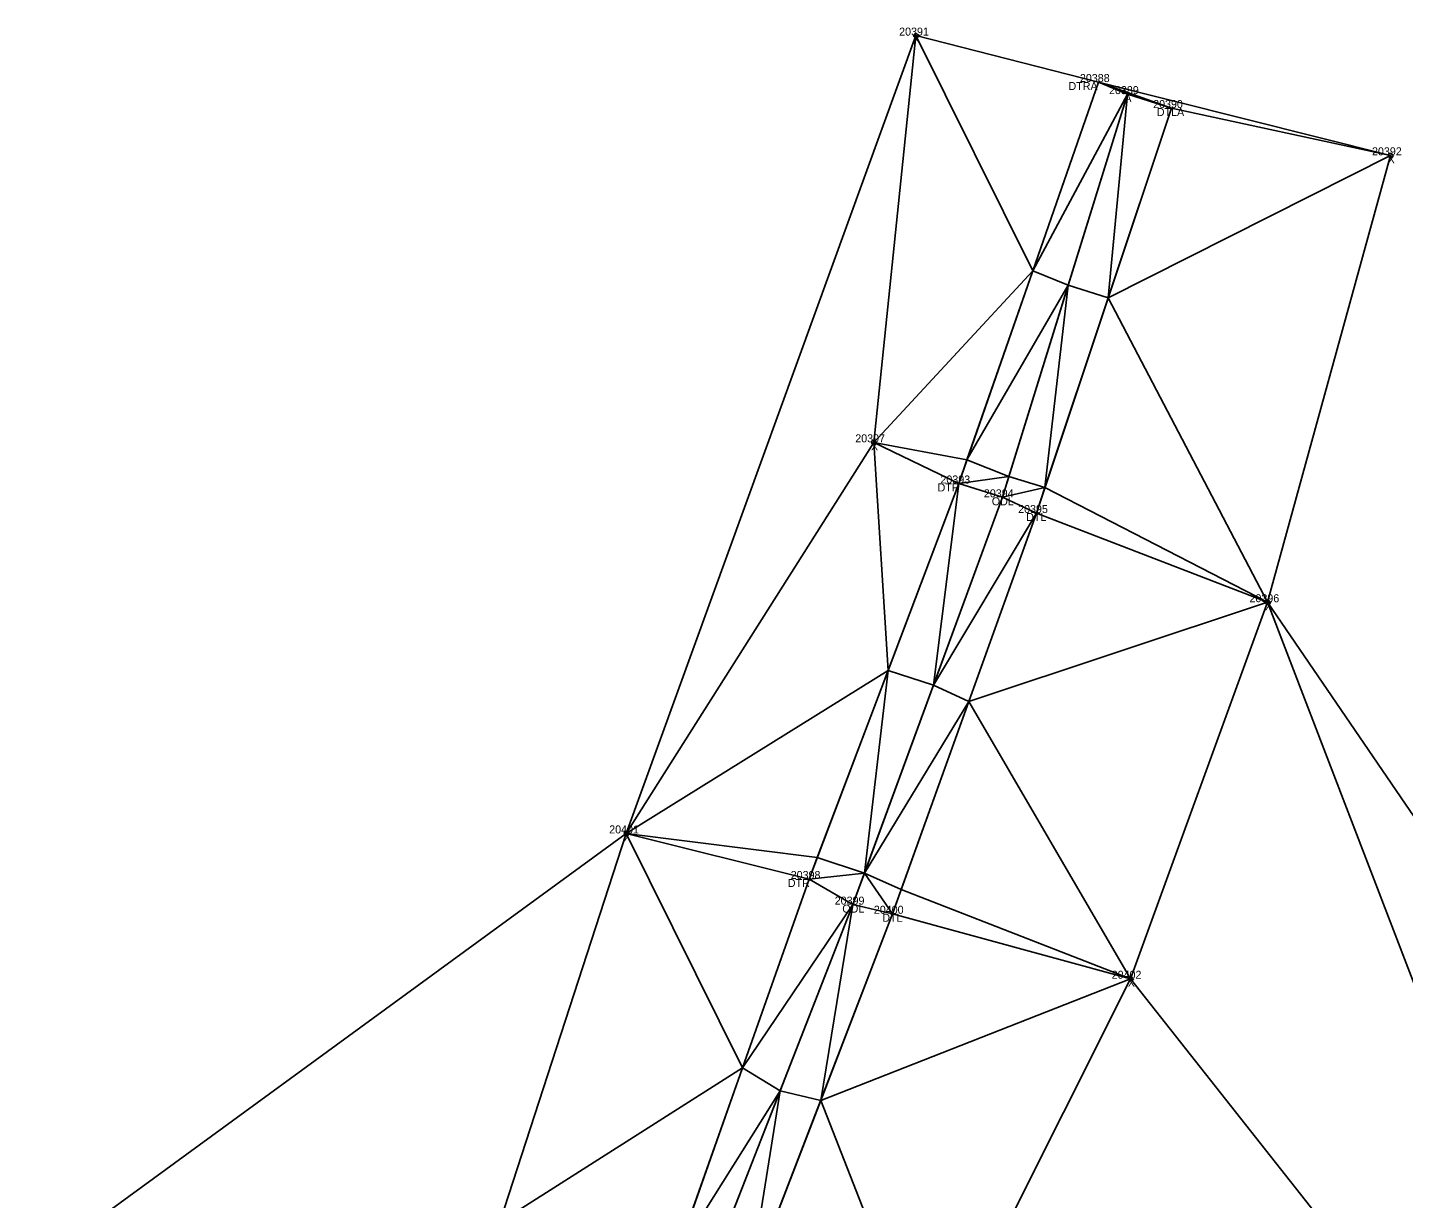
# Model space of a CAD drawing. Extents: x 1966740 to 1969291, y 1117379 to 1118460.
# Drawn here: x 1968331 to 1968502.9, y 1118072.4 to 1118218.7 of the extents above; entities that cross this region are included whole.
import ezdxf

# ---------------------------------------------------------------- set-up
doc = ezdxf.new("R2010")
doc.units = 0
for name, color, linetype in [('Level 10', 7, 'Continuous'), ('Level 30', 7, 'Continuous'), ('Level 35', 7, 'Continuous'), ('Level 50', 7, 'Continuous'), ('Level 52', 7, 'Continuous'), ('Level 56', 7, 'Continuous'), ('Level 6', 7, 'Continuous'), ('Level 60', 7, 'Continuous'), ('Level 61', 7, 'Continuous'), ('Level 62', 7, 'Continuous')]:
    doc.layers.add(name, color=color, linetype=linetype)

msp = doc.modelspace()

# ---------------------------------------------------------------- linework, layer by layer
at = {"layer": 'Level 10'}
for points in [[(1968464.83, 1118211.88), (1968447.38, 1118161.72), (1968428.66, 1118112.3), (1968410.49, 1118060.76), (1968392.92, 1118013.68), (1968370.86, 1117955.02), (1968371.01, 1117946.77)], [(1968473.95, 1118208.63), (1968457.08, 1118158.03), (1968439.1, 1118107.96), (1968419.78, 1118057.77), (1968400.7, 1118013.97), (1968380.14, 1117954.31), (1968378.68, 1117946.52)]]:
    msp.add_lwpolyline(points, dxfattribs=at)
at = {"layer": 'Level 30'}
for centre in [(1968442, 1118217.68), (1968501.31, 1118202.72), (1968436.74, 1118166.86), (1968485.97, 1118146.88), (1968405.82, 1118118), (1968468.83, 1118099.84)]:
    msp.add_circle(centre, 0.25, dxfattribs=at)
at = {"layer": 'Level 35'}
for points in [[(1968405.82, 1118118), (1968442, 1118217.68), (1968436.74, 1118166.86)], [(1968436.74, 1118166.86), (1968442, 1118217.68), (1968456.62, 1118188.27)], [(1968442, 1118217.68), (1968464.83, 1118211.88), (1968456.62, 1118188.27)], [(1968456.62, 1118188.27), (1968464.83, 1118211.88), (1968468.44, 1118210.37)], [(1968464.83, 1118211.88), (1968501.31, 1118202.72), (1968473.95, 1118208.63)], [(1968464.83, 1118211.88), (1968473.95, 1118208.63), (1968468.44, 1118210.37)], [(1968456.62, 1118188.27), (1968468.44, 1118210.37), (1968461.04, 1118186.49)], [(1968461.04, 1118186.49), (1968468.44, 1118210.37), (1968466.04, 1118184.92)], [(1968466.04, 1118184.92), (1968468.44, 1118210.37), (1968473.95, 1118208.63)], [(1968466.04, 1118184.92), (1968473.95, 1118208.63), (1968501.31, 1118202.72)], [(1968466.04, 1118184.92), (1968501.31, 1118202.72), (1968485.97, 1118146.88)], [(1968436.74, 1118166.86), (1968456.62, 1118188.27), (1968448.4, 1118164.66)], [(1968448.4, 1118164.66), (1968456.62, 1118188.27), (1968461.04, 1118186.49)], [(1968448.4, 1118164.66), (1968461.04, 1118186.49), (1968453.64, 1118162.61)], [(1968453.64, 1118162.61), (1968461.04, 1118186.49), (1968458.14, 1118161.2)], [(1968458.14, 1118161.2), (1968461.04, 1118186.49), (1968466.04, 1118184.92)], [(1968458.14, 1118161.2), (1968466.04, 1118184.92), (1968485.97, 1118146.88)], [(1968405.82, 1118118), (1968436.74, 1118166.86), (1968438.53, 1118138.35)], [(1968436.74, 1118166.86), (1968448.4, 1118164.66), (1968447.38, 1118161.72)], [(1968436.74, 1118166.86), (1968447.38, 1118161.72), (1968438.53, 1118138.35)], [(1968447.38, 1118161.72), (1968448.4, 1118164.66), (1968453.64, 1118162.61)], [(1968447.38, 1118161.72), (1968453.64, 1118162.61), (1968452.83, 1118159.99)], [(1968452.83, 1118159.99), (1968453.64, 1118162.61), (1968458.14, 1118161.2)], [(1968438.53, 1118138.35), (1968447.38, 1118161.72), (1968444.21, 1118136.52)], [(1968444.21, 1118136.52), (1968447.38, 1118161.72), (1968452.83, 1118159.99)], [(1968452.83, 1118159.99), (1968458.14, 1118161.2), (1968457.08, 1118158.03)], [(1968457.08, 1118158.03), (1968458.14, 1118161.2), (1968485.97, 1118146.88)], [(1968444.21, 1118136.52), (1968452.83, 1118159.99), (1968457.08, 1118158.03)], [(1968444.21, 1118136.52), (1968457.08, 1118158.03), (1968448.63, 1118134.5)], [(1968448.63, 1118134.5), (1968457.08, 1118158.03), (1968485.97, 1118146.88)], [(1968448.63, 1118134.5), (1968485.97, 1118146.88), (1968468.83, 1118099.84)], [(1968468.83, 1118099.84), (1968485.97, 1118146.88), (1968537.39, 1118012.98)], [(1968485.97, 1118146.88), (1968589.34, 1117995.59), (1968537.39, 1118012.98)], [(1968405.82, 1118118), (1968438.53, 1118138.35), (1968429.67, 1118114.97)], [(1968429.67, 1118114.97), (1968438.53, 1118138.35), (1968435.6, 1118113.05)], [(1968435.6, 1118113.05), (1968438.53, 1118138.35), (1968444.21, 1118136.52)], [(1968435.6, 1118113.05), (1968444.21, 1118136.52), (1968448.63, 1118134.5)], [(1968435.6, 1118113.05), (1968448.63, 1118134.5), (1968440.18, 1118110.97)], [(1968440.18, 1118110.97), (1968448.63, 1118134.5), (1968468.83, 1118099.84)], [(1968319.25, 1118054.83), (1968405.82, 1118118), (1968390.02, 1118069.43)], [(1968390.02, 1118069.43), (1968405.82, 1118118), (1968420.35, 1118088.72)], [(1968405.82, 1118118), (1968429.67, 1118114.97), (1968428.66, 1118112.3)], [(1968405.82, 1118118), (1968428.66, 1118112.3), (1968420.35, 1118088.72)], [(1968428.66, 1118112.3), (1968429.67, 1118114.97), (1968435.6, 1118113.05)], [(1968420.35, 1118088.72), (1968428.66, 1118112.3), (1968434.15, 1118109.1)], [(1968428.66, 1118112.3), (1968435.6, 1118113.05), (1968434.15, 1118109.1)], [(1968434.15, 1118109.1), (1968435.6, 1118113.05), (1968439.1, 1118107.96)], [(1968435.6, 1118113.05), (1968440.18, 1118110.97), (1968439.1, 1118107.96)], [(1968439.1, 1118107.96), (1968440.18, 1118110.97), (1968468.83, 1118099.84)], [(1968420.35, 1118088.72), (1968434.15, 1118109.1), (1968425.04, 1118085.82)], [(1968425.04, 1118085.82), (1968434.15, 1118109.1), (1968430.12, 1118084.63)], [(1968430.12, 1118084.63), (1968434.15, 1118109.1), (1968439.1, 1118107.96)], [(1968430.12, 1118084.63), (1968439.1, 1118107.96), (1968468.83, 1118099.84)], [(1968430.12, 1118084.63), (1968468.83, 1118099.84), (1968443.75, 1118049.81)], [(1968443.75, 1118049.81), (1968468.83, 1118099.84), (1968537.39, 1118012.98)], [(1968390.02, 1118069.43), (1968420.35, 1118088.72), (1968412.04, 1118065.14)], [(1968412.04, 1118065.14), (1968420.35, 1118088.72), (1968425.04, 1118085.82)], [(1968412.04, 1118065.14), (1968425.04, 1118085.82), (1968415.93, 1118062.54)], [(1968415.93, 1118062.54), (1968425.04, 1118085.82), (1968421.14, 1118061.3)], [(1968421.14, 1118061.3), (1968425.04, 1118085.82), (1968430.12, 1118084.63)], [(1968421.14, 1118061.3), (1968430.12, 1118084.63), (1968443.75, 1118049.81)]]:
    msp.add_lwpolyline(points, close=True, dxfattribs=at)
at = {"layer": 'Level 50'}
for centre in [(1968464.83, 1118211.88), (1968468.44, 1118210.37), (1968473.95, 1118208.63), (1968447.38, 1118161.72), (1968452.83, 1118159.99), (1968457.08, 1118158.03), (1968428.66, 1118112.3), (1968434.15, 1118109.1), (1968439.1, 1118107.96)]:
    msp.add_circle(centre, 0.001, dxfattribs=at)
at = {"layer": 'Level 6'}
msp.add_lwpolyline([(1968468.44, 1118210.37), (1968452.83, 1118159.99), (1968434.15, 1118109.1), (1968414.75, 1118059.53), (1968397.98, 1118013.47), (1968375.81, 1117953.62), (1968373.17, 1117942.71)], dxfattribs=at)

# ---------------------------------------------------------------- texts
at = {"layer": 'Level 52'}
for s, p in [('20391', (1968439.92, 1118217.68)), ('20392', (1968499.01, 1118202.72)), ('20397', (1968434.44, 1118166.86)), ('20396', (1968483.7, 1118146.88)), ('20401', (1968403.69, 1118118)), ('20402', (1968466.48, 1118099.84))]:
    msp.add_text(s, height=1, dxfattribs=at).set_placement(p)
at = {"layer": 'Level 56'}
for s, p in [('20389', (1968466.15, 1118210.37)), ('A', (1968468.06, 1118209.37)), ('20394', (1968450.51, 1118159.99)), ('ODL', (1968451.5, 1118158.99)), ('20399', (1968431.87, 1118109.1)), ('ODL', (1968432.82, 1118108.1))]:
    msp.add_text(s, height=1, dxfattribs=at).set_placement(p)
at = {"layer": 'Level 60'}
for s, p in [('DTRA', (1968461.08, 1118210.88)), ('DTLA', (1968472.12, 1118207.63)), ('DTR', (1968444.73, 1118160.72)), ('DTL', (1968455.8, 1118157.03)), ('DTR', (1968426.01, 1118111.3)), ('DTL', (1968437.82, 1118106.96))]:
    msp.add_text(s, height=1, dxfattribs=at).set_placement(p)
at = {"layer": 'Level 61'}
for s, p in [('20388', (1968462.51, 1118211.88)), ('20390', (1968471.66, 1118208.63)), ('20393', (1968445.08, 1118161.72)), ('20395', (1968454.79, 1118158.03)), ('20398', (1968426.37, 1118112.3)), ('20400', (1968436.76, 1118107.96))]:
    msp.add_text(s, height=1, dxfattribs=at).set_placement(p)
at = {"layer": 'Level 62'}
for p in [(1968441.66, 1118216.68), (1968500.97, 1118201.72), (1968436.4, 1118165.86), (1968485.64, 1118145.88), (1968405.48, 1118117), (1968468.49, 1118098.84)]:
    msp.add_text('X', height=1, dxfattribs=at).set_placement(p)

doc.saveas('drawing.dxf')
